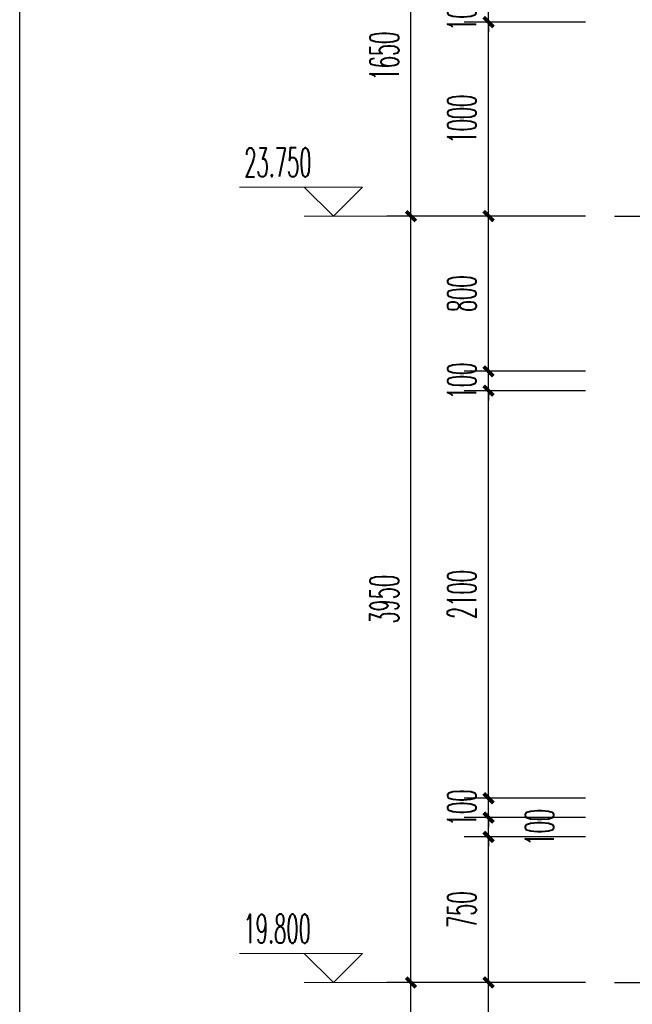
# Model space of a CAD drawing. Extents: x 1779708 to 7299578, y -1121471 to 88434.
# Tile 1007 of 1056: x 7002719 to 7005878, y -953986 to -948911. Entities that reach past the tile are written whole.
import ezdxf

# ---------------------------------------------------------------- set-up
doc = ezdxf.new("R2010")
doc.units = 0
doc.header["$LTSCALE"] = 1000
doc.header["$MEASUREMENT"] = 0
doc.linetypes.add('DOTE', pattern=[2.42, 2, -0.2, 0.02, -0.2])
doc.layers.get('0').update_dxf_attribs({"linetype": 'CONTINUOUS'})
doc.layers.get('Defpoints').update_dxf_attribs({"linetype": 'CONTINUOUS'})
for name, color, linetype in [('AXIS', 3, 'CONTINUOUS'), ('DOTE', 1, 'DOTE'), ('PUB_TAB', 7, 'CONTINUOUS'), ('PUB_TEXT', 7, 'CONTINUOUS')]:
    doc.layers.add(name, color=color, linetype=linetype)
doc.layers.add('DIM_ELEV', color=3, linetype='CONTINUOUS', lineweight=13)
doc.styles.add('_TCH_DIM', font='SIMPLEX.shx', dxfattribs={"width": 0.7, "bigfont": 'GBCBIG.shx'})
doc.styles.add('_TCH_DIM_T3', font='SIMPLEX.shx', dxfattribs={"width": 0.494118, "bigfont": 'GBCBIG.shx'})
doc.dimstyles.new('_TCH_ARCH&&50', dxfattribs={"dimtxt": 148.75, "dimasz": 50, "dimexe": 125, "dimexo": 150, "dimgap": 63.125, "dimtad": 1, "dimdec": 0, "dimzin": 0, "dimdsep": 46, "dimtxsty": '_TCH_DIM_T3', "dimblk": 'ARCHTICK', "dimcen": 0.09, "dimdle": 75, "dimclrt": 7, "dimazin": 2, "dimtfac": 1, "dimtdec": 0, "dimtix": 1, "dimtmove": 2, "dimatfit": 3, "dimfxl": 250, "dimtolj": 1, "dimtzin": 0, "dimarcsym": 0})

# ---------------------------------------------------------------- blocks, each defined once
blk = doc.blocks.new('_ArchTick')
at = {"color": 0, "linetype": 'ByBlock', "const_width": 0.4}
blk.add_lwpolyline([(-0.5, -0.5), (0.5, 0.5)], dxfattribs=at)
blk = doc.blocks.new('*D879')
at = {"layer": 'AXIS', "color": 0, "lineweight": -2, "transparency": 16777216}
for p, q in [((7004736.6, -957848.2), (7004736.6, -953798.2)), ((7005636.6, -953873.2), (7004611.6, -953873.2)), ((7005636.6, -957773.2), (7004611.6, -957773.2))]:
    blk.add_line(p, q, dxfattribs=at)
at = {"layer": 'Defpoints', "color": 0, "transparency": 16777216}
for p in [(7004736.6, -953873.2), (7005786.6, -953873.2), (7005786.6, -957773.2)]:
    blk.add_point(p, dxfattribs=at)
at = {"layer": 'AXIS', "color": 0, "lineweight": -2, "transparency": 16777216, "xscale": 50, "yscale": 50, "zscale": 50}
for p, rotation in [((7004736.6, -953873.2), 90), ((7004736.6, -957773.2), 270)]:
    blk.add_blockref('_ArchTick', p, dxfattribs=dict(at, rotation=rotation))
at = {"layer": 'AXIS', "color": 7, "transparency": 16777216, "insert": (7004599.1, -955823.2), "char_height": 148.75, "attachment_point": 5, "rotation": 90, "style": '_TCH_DIM_T3'}
blk.add_mtext('\\A1;3900', dxfattribs=at)
blk = doc.blocks.new('*D880')
at = {"layer": 'AXIS', "color": 0, "lineweight": -2, "transparency": 16777216}
for p, q in [((7004736.6, -953948.2), (7004736.6, -949848.2)), ((7005636.6, -949923.2), (7004611.6, -949923.2)), ((7005636.6, -953873.2), (7004611.6, -953873.2))]:
    blk.add_line(p, q, dxfattribs=at)
at = {"layer": 'Defpoints', "color": 0, "transparency": 16777216}
for p in [(7004736.6, -949923.2), (7005786.6, -949923.2), (7005786.6, -953873.2)]:
    blk.add_point(p, dxfattribs=at)
at = {"layer": 'AXIS', "color": 0, "lineweight": -2, "transparency": 16777216, "xscale": 50, "yscale": 50, "zscale": 50}
for p, rotation in [((7004736.6, -949923.2), 90), ((7004736.6, -953873.2), 270)]:
    blk.add_blockref('_ArchTick', p, dxfattribs=dict(at, rotation=rotation))
at = {"layer": 'AXIS', "color": 7, "transparency": 16777216, "insert": (7004599.1, -951898.2), "char_height": 148.75, "attachment_point": 5, "rotation": 90, "style": '_TCH_DIM_T3'}
blk.add_mtext('\\A1;3950', dxfattribs=at)
blk = doc.blocks.new('*D881')
at = {"layer": 'AXIS', "color": 0, "lineweight": -2, "transparency": 16777216}
for p, q in [((7004736.6, -949998.2), (7004736.6, -948198.2)), ((7005636.6, -948273.2), (7004611.6, -948273.2)), ((7005636.6, -949923.2), (7004611.6, -949923.2))]:
    blk.add_line(p, q, dxfattribs=at)
at = {"layer": 'Defpoints', "color": 0, "transparency": 16777216}
for p in [(7004736.6, -948273.2), (7005786.6, -948273.2), (7005786.6, -949923.2)]:
    blk.add_point(p, dxfattribs=at)
at = {"layer": 'AXIS', "color": 0, "lineweight": -2, "transparency": 16777216, "xscale": 50, "yscale": 50, "zscale": 50}
for p, rotation in [((7004736.6, -948273.2), 90), ((7004736.6, -949923.2), 270)]:
    blk.add_blockref('_ArchTick', p, dxfattribs=dict(at, rotation=rotation))
at = {"layer": 'AXIS', "color": 7, "transparency": 16777216, "insert": (7004599.1, -949098.2), "char_height": 148.75, "attachment_point": 5, "rotation": 90, "style": '_TCH_DIM_T3'}
blk.add_mtext('\\A1;1650', dxfattribs=at)
blk = doc.blocks.new('*D928')
at = {"layer": 'AXIS', "color": 0, "lineweight": -2, "transparency": 16777216}
for p, q in [((7005136.6, -954598.2), (7005136.6, -953798.2)), ((7005636.6, -953873.2), (7005011.6, -953873.2)), ((7005636.6, -954523.2), (7005011.6, -954523.2))]:
    blk.add_line(p, q, dxfattribs=at)
at = {"layer": 'Defpoints', "color": 0, "transparency": 16777216}
for p in [(7005136.6, -953873.2), (7005786.6, -953873.2), (7005786.6, -954523.2)]:
    blk.add_point(p, dxfattribs=at)
at = {"layer": 'AXIS', "color": 0, "lineweight": -2, "transparency": 16777216, "xscale": 50, "yscale": 50, "zscale": 50}
for p, rotation in [((7005136.6, -953873.2), 90), ((7005136.6, -954523.2), 270)]:
    blk.add_blockref('_ArchTick', p, dxfattribs=dict(at, rotation=rotation))
at = {"layer": 'AXIS', "color": 7, "transparency": 16777216, "insert": (7004999.1, -954198.2), "char_height": 148.75, "attachment_point": 5, "rotation": 90, "style": '_TCH_DIM_T3'}
blk.add_mtext('\\A1;650', dxfattribs=at)
blk = doc.blocks.new('*D929')
at = {"layer": 'AXIS', "color": 0, "lineweight": -2, "transparency": 16777216}
for p, q in [((7005136.6, -953948.2), (7005136.6, -953048.2)), ((7005636.6, -953123.2), (7005011.6, -953123.2)), ((7005636.6, -953873.2), (7005011.6, -953873.2))]:
    blk.add_line(p, q, dxfattribs=at)
at = {"layer": 'Defpoints', "color": 0, "transparency": 16777216}
for p in [(7005136.6, -953123.2), (7005786.6, -953123.2), (7005786.6, -953873.2)]:
    blk.add_point(p, dxfattribs=at)
at = {"layer": 'AXIS', "color": 0, "lineweight": -2, "transparency": 16777216, "xscale": 50, "yscale": 50, "zscale": 50}
for p, rotation in [((7005136.6, -953123.2), 90), ((7005136.6, -953873.2), 270)]:
    blk.add_blockref('_ArchTick', p, dxfattribs=dict(at, rotation=rotation))
at = {"layer": 'AXIS', "color": 7, "transparency": 16777216, "insert": (7004999.1, -953498.2), "char_height": 148.75, "attachment_point": 5, "rotation": 90, "style": '_TCH_DIM_T3'}
blk.add_mtext('\\A1;750', dxfattribs=at)
blk = doc.blocks.new('*D930')
at = {"layer": 'AXIS', "color": 0, "lineweight": -2, "transparency": 16777216}
for p, q in [((7005136.6, -953023.2), (7005136.6, -952973.2)), ((7005636.6, -953023.2), (7005011.6, -953023.2)), ((7005136.6, -953123.2), (7005136.6, -953023.2)), ((7005636.6, -953123.2), (7005011.6, -953123.2)), ((7005136.6, -953123.2), (7005136.6, -953173.2))]:
    blk.add_line(p, q, dxfattribs=at)
at = {"layer": 'Defpoints', "color": 0, "transparency": 16777216}
for p in [(7005136.6, -953023.2), (7005786.6, -953023.2), (7005786.6, -953123.2)]:
    blk.add_point(p, dxfattribs=at)
at = {"layer": 'AXIS', "color": 0, "lineweight": -2, "transparency": 16777216, "xscale": 50, "yscale": 50, "zscale": 50}
for p, rotation in [((7005136.6, -953023.2), 270), ((7005136.6, -953123.2), 90)]:
    blk.add_blockref('_ArchTick', p, dxfattribs=dict(at, rotation=rotation))
at = {"layer": 'AXIS', "color": 7, "transparency": 16777216, "insert": (7005399.1, -953073.2), "char_height": 148.75, "attachment_point": 5, "rotation": 90, "style": '_TCH_DIM_T3'}
blk.add_mtext('\\A1;100', dxfattribs=at)
blk = doc.blocks.new('*D931')
at = {"layer": 'AXIS', "color": 0, "lineweight": -2, "transparency": 16777216}
for p, q in [((7005136.6, -952923.2), (7005136.6, -952873.2)), ((7005636.6, -952923.2), (7005011.6, -952923.2)), ((7005136.6, -953023.2), (7005136.6, -952923.2)), ((7005636.6, -953023.2), (7005011.6, -953023.2)), ((7005136.6, -953023.2), (7005136.6, -953073.2))]:
    blk.add_line(p, q, dxfattribs=at)
at = {"layer": 'Defpoints', "color": 0, "transparency": 16777216}
for p in [(7005136.6, -952923.2), (7005786.6, -952923.2), (7005786.6, -953023.2)]:
    blk.add_point(p, dxfattribs=at)
at = {"layer": 'AXIS', "color": 0, "lineweight": -2, "transparency": 16777216, "xscale": 50, "yscale": 50, "zscale": 50}
for p, rotation in [((7005136.6, -952923.2), 270), ((7005136.6, -953023.2), 90)]:
    blk.add_blockref('_ArchTick', p, dxfattribs=dict(at, rotation=rotation))
at = {"layer": 'AXIS', "color": 7, "transparency": 16777216, "insert": (7004999.1, -952973.2), "char_height": 148.75, "attachment_point": 5, "rotation": 90, "style": '_TCH_DIM_T3'}
blk.add_mtext('\\A1;100', dxfattribs=at)
blk = doc.blocks.new('*D932')
at = {"layer": 'AXIS', "color": 0, "lineweight": -2, "transparency": 16777216}
for p, q in [((7005136.6, -952998.2), (7005136.6, -950748.2)), ((7005636.6, -950823.2), (7005011.6, -950823.2)), ((7005636.6, -952923.2), (7005011.6, -952923.2))]:
    blk.add_line(p, q, dxfattribs=at)
at = {"layer": 'Defpoints', "color": 0, "transparency": 16777216}
for p in [(7005136.6, -950823.2), (7005786.6, -950823.2), (7005786.6, -952923.2)]:
    blk.add_point(p, dxfattribs=at)
at = {"layer": 'AXIS', "color": 0, "lineweight": -2, "transparency": 16777216, "xscale": 50, "yscale": 50, "zscale": 50}
for p, rotation in [((7005136.6, -950823.2), 90), ((7005136.6, -952923.2), 270)]:
    blk.add_blockref('_ArchTick', p, dxfattribs=dict(at, rotation=rotation))
at = {"layer": 'AXIS', "color": 7, "transparency": 16777216, "insert": (7004999.1, -951873.2), "char_height": 148.75, "attachment_point": 5, "rotation": 90, "style": '_TCH_DIM_T3'}
blk.add_mtext('\\A1;2100', dxfattribs=at)
blk = doc.blocks.new('*D933')
at = {"layer": 'AXIS', "color": 0, "lineweight": -2, "transparency": 16777216}
for p, q in [((7005136.6, -950723.2), (7005136.6, -950673.2)), ((7005636.6, -950723.2), (7005011.6, -950723.2)), ((7005136.6, -950823.2), (7005136.6, -950723.2)), ((7005636.6, -950823.2), (7005011.6, -950823.2)), ((7005136.6, -950823.2), (7005136.6, -950873.2))]:
    blk.add_line(p, q, dxfattribs=at)
at = {"layer": 'Defpoints', "color": 0, "transparency": 16777216}
for p in [(7005136.6, -950723.2), (7005786.6, -950723.2), (7005786.6, -950823.2)]:
    blk.add_point(p, dxfattribs=at)
at = {"layer": 'AXIS', "color": 0, "lineweight": -2, "transparency": 16777216, "xscale": 50, "yscale": 50, "zscale": 50}
for p, rotation in [((7005136.6, -950723.2), 270), ((7005136.6, -950823.2), 90)]:
    blk.add_blockref('_ArchTick', p, dxfattribs=dict(at, rotation=rotation))
at = {"layer": 'AXIS', "color": 7, "transparency": 16777216, "insert": (7004999.1, -950773.2), "char_height": 148.75, "attachment_point": 5, "rotation": 90, "style": '_TCH_DIM_T3'}
blk.add_mtext('\\A1;100', dxfattribs=at)
blk = doc.blocks.new('*D934')
at = {"layer": 'AXIS', "color": 0, "lineweight": -2, "transparency": 16777216}
for p, q in [((7005136.6, -950798.2), (7005136.6, -949848.2)), ((7005636.6, -949923.2), (7005011.6, -949923.2)), ((7005636.6, -950723.2), (7005011.6, -950723.2))]:
    blk.add_line(p, q, dxfattribs=at)
at = {"layer": 'Defpoints', "color": 0, "transparency": 16777216}
for p in [(7005136.6, -949923.2), (7005786.6, -949923.2), (7005786.6, -950723.2)]:
    blk.add_point(p, dxfattribs=at)
at = {"layer": 'AXIS', "color": 0, "lineweight": -2, "transparency": 16777216, "xscale": 50, "yscale": 50, "zscale": 50}
for p, rotation in [((7005136.6, -949923.2), 90), ((7005136.6, -950723.2), 270)]:
    blk.add_blockref('_ArchTick', p, dxfattribs=dict(at, rotation=rotation))
at = {"layer": 'AXIS', "color": 7, "transparency": 16777216, "insert": (7004999.1, -950323.2), "char_height": 148.75, "attachment_point": 5, "rotation": 90, "style": '_TCH_DIM_T3'}
blk.add_mtext('\\A1;800', dxfattribs=at)
blk = doc.blocks.new('*D935')
at = {"layer": 'AXIS', "color": 0, "lineweight": -2, "transparency": 16777216}
for p, q in [((7005136.6, -949998.2), (7005136.6, -948848.2)), ((7005636.6, -948923.2), (7005011.6, -948923.2)), ((7005636.6, -949923.2), (7005011.6, -949923.2))]:
    blk.add_line(p, q, dxfattribs=at)
at = {"layer": 'Defpoints', "color": 0, "transparency": 16777216}
for p in [(7005136.6, -948923.2), (7005786.6, -948923.2), (7005786.6, -949923.2)]:
    blk.add_point(p, dxfattribs=at)
at = {"layer": 'AXIS', "color": 0, "lineweight": -2, "transparency": 16777216, "xscale": 50, "yscale": 50, "zscale": 50}
for p, rotation in [((7005136.6, -948923.2), 90), ((7005136.6, -949923.2), 270)]:
    blk.add_blockref('_ArchTick', p, dxfattribs=dict(at, rotation=rotation))
at = {"layer": 'AXIS', "color": 7, "transparency": 16777216, "insert": (7004999.1, -949423.2), "char_height": 148.75, "attachment_point": 5, "rotation": 90, "style": '_TCH_DIM_T3'}
blk.add_mtext('\\A1;1000', dxfattribs=at)
blk = doc.blocks.new('*D936')
at = {"layer": 'AXIS', "color": 0, "lineweight": -2, "transparency": 16777216}
for p, q in [((7005136.6, -948823.2), (7005136.6, -948773.2)), ((7005636.6, -948823.2), (7005011.6, -948823.2)), ((7005136.6, -948923.2), (7005136.6, -948823.2)), ((7005636.6, -948923.2), (7005011.6, -948923.2)), ((7005136.6, -948923.2), (7005136.6, -948973.2))]:
    blk.add_line(p, q, dxfattribs=at)
at = {"layer": 'Defpoints', "color": 0, "transparency": 16777216}
for p in [(7005136.6, -948823.2), (7005786.6, -948823.2), (7005786.6, -948923.2)]:
    blk.add_point(p, dxfattribs=at)
at = {"layer": 'AXIS', "color": 0, "lineweight": -2, "transparency": 16777216, "xscale": 50, "yscale": 50, "zscale": 50}
for p, rotation in [((7005136.6, -948823.2), 270), ((7005136.6, -948923.2), 90)]:
    blk.add_blockref('_ArchTick', p, dxfattribs=dict(at, rotation=rotation))
at = {"layer": 'AXIS', "color": 7, "transparency": 16777216, "insert": (7004999.1, -948873.2), "char_height": 148.75, "attachment_point": 5, "rotation": 90, "style": '_TCH_DIM_T3'}
blk.add_mtext('\\A1;100', dxfattribs=at)

msp = doc.modelspace()

# ---------------------------------------------------------------- linework, layer by layer
at = {"layer": 'DIM_ELEV'}
for p, q in [((7004486.6, -949773.2), (7003853.3, -949773.2)), ((7004336.6, -949923.2), (7004186.6, -949773.2)), ((7004336.6, -949923.2), (7004486.6, -949773.2)), ((7005136.6, -949923.2), (7004186.6, -949923.2)), ((7004486.6, -953723.2), (7003853.3, -953723.2)), ((7004336.6, -953873.2), (7004186.6, -953723.2)), ((7004336.6, -953873.2), (7004486.6, -953723.2)), ((7005136.6, -953873.2), (7004186.6, -953873.2))]:
    msp.add_line(p, q, dxfattribs=at)
at = {"layer": 'DOTE', "linetype": 'DOTE', "ltscale": 0.5}
for p, q in [((7005786.6, -949923.2), (7007886.6, -949923.2)), ((7005786.6, -953873.2), (7007886.6, -953873.2))]:
    msp.add_line(p, q, dxfattribs=at)
at = {"layer": 'PUB_TAB'}
msp.add_line((7002719.2, -982200.2), (7002719.2, -945400.2), dxfattribs=at)

# ---------------------------------------------------------------- texts
at = {"layer": 'PUB_TEXT', "color": 7, "style": '_TCH_DIM', "width": 0.494118}
for s, p in [('23.750', (7003877.1, -949720.7)), ('19.800', (7003873.6, -953670.7))]:
    msp.add_text(s, height=148.75, dxfattribs=at).set_placement(p)

# ---------------------------------------------------------------- dimensions: what is measured, and where the dimension line sits
at = {"layer": 'AXIS'}
for p1, p2, distance, picture, middle in [((7005786.6, -949923.2), (7005786.6, -948273.2), 1050, '*D881', (7004599.1, -949098.2)), ((7005786.6, -948923.2), (7005786.6, -948823.2), 650, '*D936', (7004999.1, -948873.2)), ((7005786.6, -949923.2), (7005786.6, -948923.2), 650, '*D935', (7004999.1, -949423.2)), ((7005786.6, -953873.2), (7005786.6, -949923.2), 1050, '*D880', (7004599.1, -951898.2)), ((7005786.6, -950723.2), (7005786.6, -949923.2), 650, '*D934', (7004999.1, -950323.2)), ((7005786.6, -950823.2), (7005786.6, -950723.2), 650, '*D933', (7004999.1, -950773.2)), ((7005786.6, -952923.2), (7005786.6, -950823.2), 650, '*D932', (7004999.1, -951873.2)), ((7005786.6, -953023.2), (7005786.6, -952923.2), 650, '*D931', (7004999.1, -952973.2)), ((7005786.6, -953873.2), (7005786.6, -953123.2), 650, '*D929', (7004999.1, -953498.2)), ((7005786.6, -957773.2), (7005786.6, -953873.2), 1050, '*D879', (7004599.1, -955823.2)), ((7005786.6, -954523.2), (7005786.6, -953873.2), 650, '*D928', (7004999.1, -954198.2))]:
    dim = msp.add_aligned_dim(p1=p1, p2=p2, distance=distance, dimstyle='_TCH_ARCH&&50', dxfattribs=at)
    dim.commit()
    dim.dimension.update_dxf_attribs({"geometry": picture, "text_midpoint": middle})
dim = msp.add_linear_dim(base=(7005136.6, -953023.2), p1=(7005786.6, -953123.2), p2=(7005786.6, -953023.2), angle=90, dimstyle='_TCH_ARCH&&50', dxfattribs=at)
dim.commit()
dim.dimension.update_dxf_attribs({"geometry": '*D930', "text_midpoint": (7005399.1, -953073.2), "dimtype": 161})

doc.saveas('drawing.dxf')
